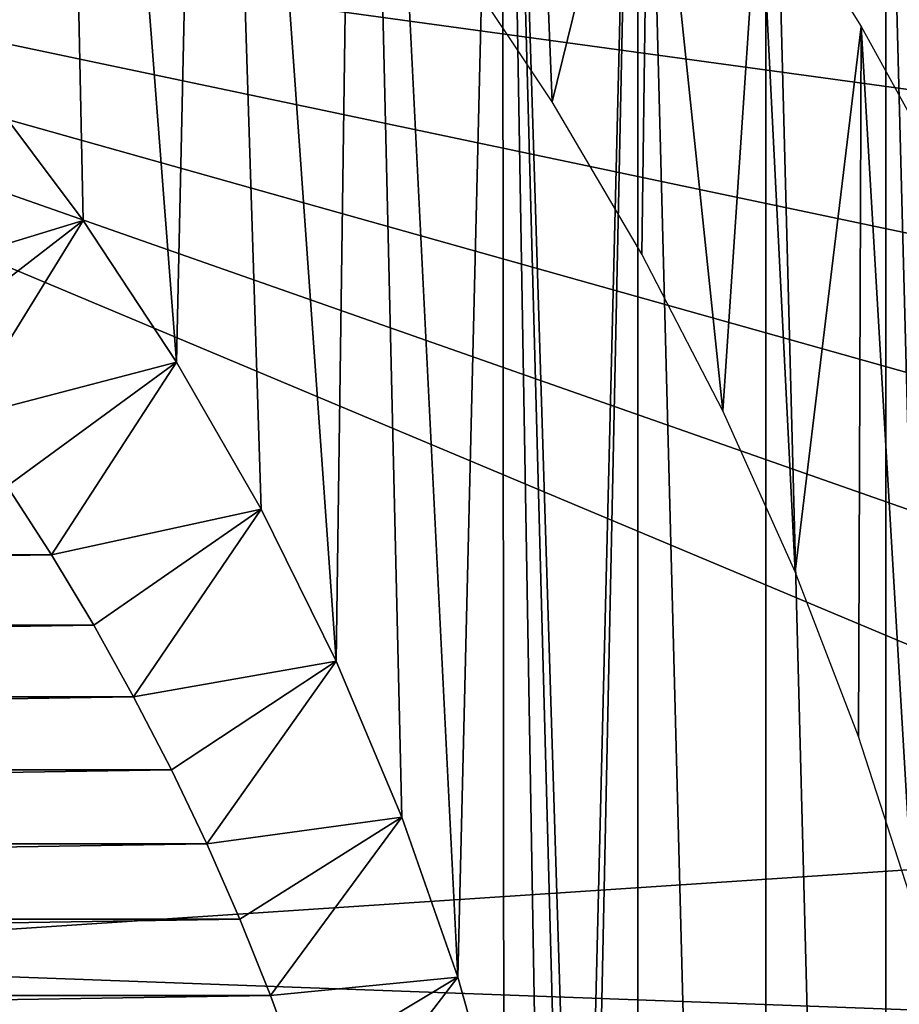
# Model space of a CAD drawing. Header units: millimetres. Extents: x -60 to 60, y -60 to 60.
# Tile 341 of 367: x 33 to 46, y 12 to 27. Entities that reach past the tile are written whole.
import ezdxf

# ---------------------------------------------------------------- set-up
doc = ezdxf.new("R2010")
doc.units = ezdxf.units.MM
doc.header["$LTSCALE"] = 81.481481
for name, color, linetype in [('209', 7, 'CONTINUOUS'), ('210', 7, 'CONTINUOUS'), ('249', 7, 'CONTINUOUS'), ('3', 7, 'CONTINUOUS'), ('323', 7, 'CONTINUOUS')]:
    doc.layers.add(name, color=color, linetype=linetype)

msp = doc.modelspace()

# ---------------------------------------------------------------- linework, layer by layer
at = {"layer": '209', "color": 151, "linetype": 'Continuous', "true_color": 0x7dbfed}
for points in [[(31.017, 47.762, 28.5), (32.398, 25.966, 28.5), (33.474, 46.073, 28.5), (31.017, 47.762, 28.5)], [(32.398, 25.966, 28.5), (33.938, 23.918, 28.5), (33.474, 46.073, 28.5), (32.398, 25.966, 28.5)], [(33.474, 46.073, 28.5), (35.349, 21.778, 28.5), (35.84, 44.258, 28.5), (33.474, 46.073, 28.5)], [(33.938, 23.918, 28.5), (35.349, 21.778, 28.5), (33.474, 46.073, 28.5), (33.938, 23.918, 28.5)], [(35.349, 21.778, 28.5), (36.626, 19.556, 28.5), (35.84, 44.258, 28.5), (35.349, 21.778, 28.5)], [(36.626, 19.556, 28.5), (37.762, 17.259, 28.5), (35.84, 44.258, 28.5), (36.626, 19.556, 28.5)], [(35.84, 44.258, 28.5), (37.762, 17.259, 28.5), (38.107, 42.322, 28.5), (35.84, 44.258, 28.5)], [(37.762, 17.259, 28.5), (38.755, 14.897, 28.5), (38.107, 42.322, 28.5), (37.762, 17.259, 28.5)], [(38.107, 42.322, 28.5), (39.6, 12.477, 28.5), (40.27, 40.27, 28.5), (38.107, 42.322, 28.5)], [(38.755, 14.897, 28.5), (39.6, 12.477, 28.5), (38.107, 42.322, 28.5), (38.755, 14.897, 28.5)], [(39.6, 12.477, 28.5), (40.295, 10.01, 28.5), (40.27, 40.27, 28.5), (39.6, 12.477, 28.5)], [(40.295, 10.01, 28.5), (40.836, 7.505, 28.5), (40.27, 40.27, 28.5), (40.295, 10.01, 28.5)], [(40.836, 7.505, 28.5), (41.221, 4.971, 28.5), (40.27, 40.27, 28.5), (40.836, 7.505, 28.5)], [(40.27, 40.27, 28.5), (41.449, 2.419, 28.5), (42.322, 38.107, 28.5), (40.27, 40.27, 28.5)], [(41.221, 4.971, 28.5), (41.449, 2.419, 28.5), (40.27, 40.27, 28.5), (41.221, 4.971, 28.5)], [(41.449, 2.419, 28.5), (41.519, -0.143, 28.5), (42.322, 38.107, 28.5), (41.449, 2.419, 28.5)], [(41.519, -0.143, 28.5), (42.322, -38.107, 28.5), (42.322, 38.107, 28.5), (41.519, -0.143, 28.5)], [(42.322, 38.107, 28.5), (44.259, -35.84, 28.5), (44.259, 35.84, 28.5), (42.322, 38.107, 28.5)], [(42.322, -38.107, 28.5), (44.259, -35.84, 28.5), (42.322, 38.107, 28.5), (42.322, -38.107, 28.5)], [(44.259, 35.84, 28.5), (46.074, -33.474, 28.5), (46.074, 33.474, 28.5), (44.259, 35.84, 28.5)], [(44.259, -35.84, 28.5), (46.074, -33.474, 28.5), (44.259, 35.84, 28.5), (44.259, -35.84, 28.5)], [(46.074, 33.474, 28.5), (47.762, -31.017, 28.5), (47.762, 31.017, 28.5), (46.074, 33.474, 28.5)], [(46.074, -33.474, 28.5), (47.762, -31.017, 28.5), (46.074, 33.474, 28.5), (46.074, -33.474, 28.5)]]:
    msp.add_3dface(points, dxfattribs=at)
at = {"layer": '210', "color": 151, "linetype": 'Continuous', "true_color": 0x7dbfed}
for points in [[(39.55, 27.934, 25.5), (40.696, 33.961, 25.5), (41.029, 25.713, 25.5), (39.55, 27.934, 25.5)], [(40.696, 33.961, 25.5), (42.492, 31.684, 25.5), (41.029, 25.713, 25.5), (40.696, 33.961, 25.5)], [(41.029, 25.713, 25.5), (42.492, 31.684, 25.5), (42.383, 23.413, 25.5), (41.029, 25.713, 25.5)], [(42.383, 23.413, 25.5), (42.492, 31.684, 25.5), (43.609, 21.043, 25.5), (42.383, 23.413, 25.5)], [(42.492, 31.684, 25.5), (44.161, 29.313, 25.5), (43.609, 21.043, 25.5), (42.492, 31.684, 25.5)], [(43.609, 21.043, 25.5), (44.161, 29.313, 25.5), (44.702, 18.608, 25.5), (43.609, 21.043, 25.5)], [(44.161, 29.313, 25.5), (45.698, 26.855, 25.5), (44.702, 18.608, 25.5), (44.161, 29.313, 25.5)], [(44.702, 18.608, 25.5), (45.698, 26.855, 25.5), (45.659, 16.117, 25.5), (44.702, 18.608, 25.5)], [(45.659, 16.117, 25.5), (45.698, 26.855, 25.5), (46.478, 13.577, 25.5), (45.659, 16.117, 25.5)], [(45.698, 26.855, 25.5), (47.098, 24.315, 25.5), (46.478, 13.577, 25.5), (45.698, 26.855, 25.5)]]:
    msp.add_3dface(points, dxfattribs=at)
at = {"layer": '249', "color": 151, "linetype": 'Continuous', "true_color": 0x7dbfed}
for points in [[(33.938, 23.918, 28.5), (32.398, 25.966, 28.5), (30.586, 22.896, 16.946), (33.938, 23.918, 28.5)], [(31.35, 21.923, 17.115), (33.938, 23.918, 28.5), (30.586, 22.896, 16.946), (31.35, 21.923, 17.115)], [(32.084, 20.926, 17.289), (33.938, 23.918, 28.5), (31.35, 21.923, 17.115), (32.084, 20.926, 17.289)], [(35.349, 21.778, 28.5), (33.938, 23.918, 28.5), (32.084, 20.926, 17.289), (35.349, 21.778, 28.5)], [(32.786, 19.905, 17.467), (35.349, 21.778, 28.5), (32.084, 20.926, 17.289), (32.786, 19.905, 17.467)], [(33.457, 18.863, 17.648), (35.349, 21.778, 28.5), (32.786, 19.905, 17.467), (33.457, 18.863, 17.648)], [(36.626, 19.556, 28.5), (35.349, 21.778, 28.5), (33.457, 18.863, 17.648), (36.626, 19.556, 28.5)], [(34.095, 17.799, 17.834), (36.626, 19.556, 28.5), (33.457, 18.863, 17.648), (34.095, 17.799, 17.834)], [(34.699, 16.715, 18.022), (36.626, 19.556, 28.5), (34.095, 17.799, 17.834), (34.699, 16.715, 18.022)], [(37.762, 17.259, 28.5), (36.626, 19.556, 28.5), (34.699, 16.715, 18.022), (37.762, 17.259, 28.5)], [(35.269, 15.612, 18.214), (37.762, 17.259, 28.5), (34.699, 16.715, 18.022), (35.269, 15.612, 18.214)], [(35.805, 14.492, 18.41), (37.762, 17.259, 28.5), (35.269, 15.612, 18.214), (35.805, 14.492, 18.41)], [(38.755, 14.897, 28.5), (37.762, 17.259, 28.5), (35.805, 14.492, 18.41), (38.755, 14.897, 28.5)], [(36.305, 13.354, 18.608), (38.755, 14.897, 28.5), (35.805, 14.492, 18.41), (36.305, 13.354, 18.608)], [(36.769, 12.2, 18.809), (38.755, 14.897, 28.5), (36.305, 13.354, 18.608), (36.769, 12.2, 18.809)], [(39.6, 12.477, 28.5), (38.755, 14.897, 28.5), (36.769, 12.2, 18.809), (39.6, 12.477, 28.5)], [(37.197, 11.032, 19.012), (39.6, 12.477, 28.5), (36.769, 12.2, 18.809), (37.197, 11.032, 19.012)], [(37.589, 9.851, 19.218), (39.6, 12.477, 28.5), (37.197, 11.032, 19.012), (37.589, 9.851, 19.218)], [(40.295, 10.01, 28.5), (39.6, 12.477, 28.5), (37.589, 9.851, 19.218), (40.295, 10.01, 28.5)]]:
    msp.add_3dface(points, dxfattribs=at)
at = {"layer": '3', "color": 7, "linetype": 'Continuous', "true_color": 0xf5f5f5}
for points in [[(52.567, 17.39, -3), (53.418, 14.567, -3), (16.705, 29.976, -3), (52.567, 17.39, -3)], [(16.705, 29.976, -3), (53.418, 14.567, -3), (25.835, 12.738, -3), (16.705, 29.976, -3)], [(51.567, 20.163, -3), (52.567, 17.39, -3), (16.705, 29.976, -3), (51.567, 20.163, -3)], [(50.42, 22.879, -3), (51.567, 20.163, -3), (16.705, 29.976, -3), (50.42, 22.879, -3)], [(49.131, 25.53, -3), (50.42, 22.879, -3), (16.705, 29.976, -3), (49.131, 25.53, -3)], [(47.703, 28.108, -3), (49.131, 25.53, -3), (16.705, 29.976, -3), (47.703, 28.108, -3)], [(53.418, 14.567, -3), (54.117, 11.704, -3), (25.835, 12.738, -3), (53.418, 14.567, -3)], [(25.835, 12.738, -3), (54.117, 11.704, -3), (26.37, 11.586, -3), (25.835, 12.738, -3)]]:
    msp.add_3dface(points, dxfattribs=at)
at = {"layer": '323', "color": 151, "linetype": 'Continuous', "true_color": 0x7dbfed}
for points in [[(33.457, 18.863, 17.648), (32.786, 19.905, 17.467), (-33.457, 18.863, 17.648), (33.457, 18.863, 17.648)], [(33.457, 18.863, 17.648), (-33.457, 18.863, 17.648), (-34.095, 17.799, 17.834), (33.457, 18.863, 17.648)], [(34.095, 17.799, 17.834), (33.457, 18.863, 17.648), (-34.095, 17.799, 17.834), (34.095, 17.799, 17.834)], [(34.095, 17.799, 17.834), (-34.095, 17.799, 17.834), (-34.699, 16.715, 18.022), (34.095, 17.799, 17.834)], [(34.699, 16.715, 18.022), (34.095, 17.799, 17.834), (-34.699, 16.715, 18.022), (34.699, 16.715, 18.022)], [(34.699, 16.715, 18.022), (-34.699, 16.715, 18.022), (-35.269, 15.612, 18.214), (34.699, 16.715, 18.022)], [(35.269, 15.612, 18.214), (34.699, 16.715, 18.022), (-35.269, 15.612, 18.214), (35.269, 15.612, 18.214)], [(35.269, 15.612, 18.214), (-35.269, 15.612, 18.214), (-35.805, 14.492, 18.41), (35.269, 15.612, 18.214)], [(35.805, 14.492, 18.41), (35.269, 15.612, 18.214), (-35.805, 14.492, 18.41), (35.805, 14.492, 18.41)], [(35.805, 14.492, 18.41), (-35.805, 14.492, 18.41), (-36.305, 13.354, 18.608), (35.805, 14.492, 18.41)], [(36.305, 13.354, 18.608), (35.805, 14.492, 18.41), (-36.305, 13.354, 18.608), (36.305, 13.354, 18.608)], [(36.305, 13.354, 18.608), (-36.305, 13.354, 18.608), (-36.769, 12.2, 18.809), (36.305, 13.354, 18.608)], [(36.769, 12.2, 18.809), (36.305, 13.354, 18.608), (-36.769, 12.2, 18.809), (36.769, 12.2, 18.809)], [(36.769, 12.2, 18.809), (-36.769, 12.2, 18.809), (-37.197, 11.032, 19.012), (36.769, 12.2, 18.809)], [(37.197, 11.032, 19.012), (36.769, 12.2, 18.809), (-37.197, 11.032, 19.012), (37.197, 11.032, 19.012)]]:
    msp.add_3dface(points, dxfattribs=at)

doc.saveas('drawing.dxf')
